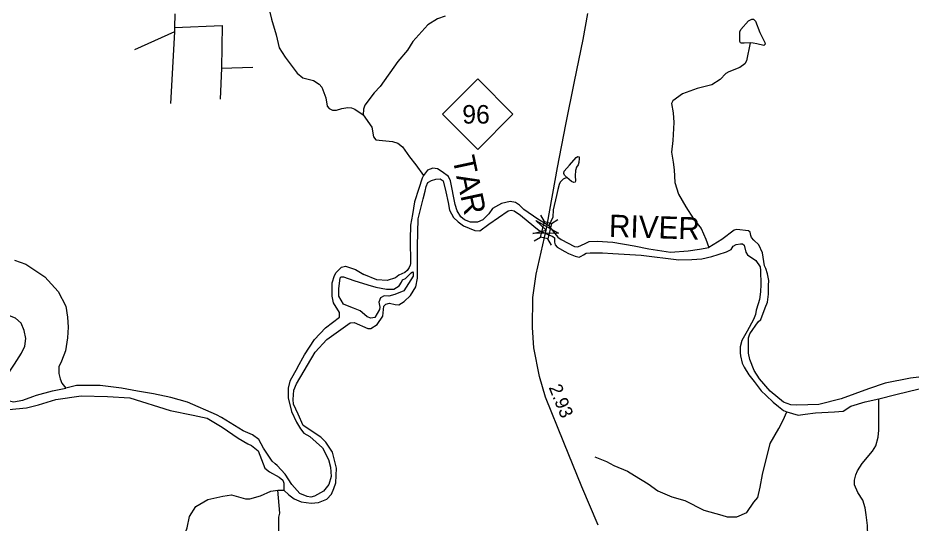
# Model space of a CAD drawing. Extents: x 2056842 to 2160602, y 826753 to 1016856.
# Drawn here: x 2118107 to 2126545, y 887294 to 892066 of the extents above; entities that cross this region are included whole.
import ezdxf

# ---------------------------------------------------------------- set-up
doc = ezdxf.new("R2010")
doc.units = 0
for name, color, linetype in [('Exist Hydrographic Creek Single Shore', 7, 'Continuous'), ('Exist Hydrographic Misc Water Feature', 7, 'Continuous'), ('Exist Hydrographic River Shore', 7, 'Continuous'), ('Exist Hydrographic River Shore Label', 7, 'Continuous'), ('Exist Road Non-System Type 51', 7, 'Continuous'), ('Exist Road Primary NC Attributed', 7, 'Continuous'), ('Exist Road Primary NC Service Mileage Hundredths English Label', 7, 'Continuous'), ('Exist Road Primary NC Shield CELL', 7, 'Continuous'), ('Exist Road Primary NC Shield Number Label', 7, 'Continuous'), ('Exist Road Primary NC Structure Standard Bridge CELL', 7, 'Continuous'), ('Exist Road Secondary Structure Standard Bridge Attributed CELL', 7, 'Continuous')]:
    doc.layers.add(name, color=color, linetype=linetype)

msp = doc.modelspace()

# ---------------------------------------------------------------- linework, layer by layer
at = {"layer": 'Exist Hydrographic Creek Single Shore'}
msp.add_lwpolyline([(2120719.6, 886590.3), (2120693.6, 886634.1), (2120671.1, 886722.2), (2120664.8, 886798.1), (2120640, 886946), (2120595.4, 887089.6), (2120579.3, 887117.8), (2120573.3, 887145.5), (2120572.8, 887233.8), (2120572.3, 887349.6), (2120580.3, 887389.8), (2120561.1, 887605.7)], dxfattribs=at)
at = {"layer": 'Exist Hydrographic Misc Water Feature'}
for points in [[(2120485.8, 892120.7), (2120502, 892054.8), (2120546.7, 891906.9), (2120575.2, 891783.1), (2120631.4, 891693.4), (2120746.3, 891543.9), (2120798.5, 891500.1), (2120900.4, 891474.6), (2120952.7, 891440.9), (2120976.7, 891410.9), (2121015.3, 891311.2), (2121029.4, 891231.2), (2121047.5, 891211.3), (2121079.7, 891195.4), (2121115.8, 891193.6), (2121167.4, 891209.9), (2121223.4, 891220.1), (2121259.5, 891216.2), (2121291.5, 891204.3), (2121367.8, 891150.7)], [(2122143.7, 892082), (2122071.7, 892055.7), (2121978, 891999.2), (2121836.7, 891842.7), (2121786.9, 891760.4), (2121695.4, 891654), (2121530.8, 891419.3), (2121473, 891359.2), (2121385.4, 891240.7), (2121371.5, 891204.7), (2121367.8, 891150.7)], [(2125025.5, 891829.3), (2124968.4, 891825.8), (2124943.4, 891825.8), (2124934.1, 891829.9), (2124927.9, 891843.5), (2124926.8, 891933.9), (2124936.2, 891956.7), (2125007.8, 892037.8), (2125041.1, 892054.4), (2125055.6, 892053.4), (2125074.3, 892033.7), (2125115.9, 891928.7), (2125163.6, 891834.1), (2125164.7, 891817.5), (2125153.3, 891806), (2125088.9, 891820.6), (2125053.5, 891827.9), (2125025.5, 891829.3)], [(2125025.5, 891829.3), (2124989.1, 891658.9), (2124975.6, 891632.9), (2124927.3, 891596.2), (2124823.5, 891557.7), (2124795.4, 891539.7), (2124739.8, 891484.9), (2124663, 891432.9), (2124524.8, 891398.6), (2124386.7, 891348.7), (2124294.2, 891281.2), (2124282.8, 891257.3), (2124297.4, 891170.2), (2124303.6, 891078.7), (2124294.2, 890908.3), (2124280.7, 890797.1), (2124297.4, 890703.1), (2124306.7, 890630.4), (2124311.9, 890510.8), (2124346.6, 890401.9), (2124417.3, 890280.2), (2124489.5, 890166.6), (2124562.1, 890076.9), (2124605.9, 889976.8), (2124634.9, 889896.8)], [(2121367.8, 891150.7), (2121450.2, 891035.1), (2121466.8, 890943.1), (2121488.7, 890915.3), (2121645, 890898), (2121697.1, 890884.1), (2121741, 890848.4), (2121806.5, 890754.1), (2121867.7, 890676.9), (2121937.4, 890575.7)], [(2123291.9, 890558.5), (2123269, 890579.2), (2123264.9, 890595.9), (2123268, 890617.7), (2123316.8, 890674.9), (2123380.2, 890746.6), (2123397.8, 890757), (2123408.2, 890752.8), (2123409.3, 890737.2), (2123406.1, 890699.8), (2123398.9, 890678), (2123385.4, 890656.2), (2123376, 890623.9), (2123369.8, 890573), (2123375, 890527.3), (2123372.9, 890514.8), (2123359.4, 890509.6), (2123336.6, 890520), (2123291.9, 890558.5)], [(2123291.9, 890558.5), (2123257.6, 890542.9), (2123230.6, 890513.8), (2123220.4, 890491), (2123208.8, 890445.8), (2123194.3, 890389.7), (2123163.4, 890252.7), (2123161.8, 890184.7), (2123123.6, 890100.5)], [(2118074.4, 889776.4), (2118182.5, 889739), (2118361.1, 889619.5), (2118486.8, 889481.3), (2118560.6, 889342), (2118576.8, 889238.7), (2118581.1, 889144.8), (2118577.2, 889042.9), (2118556.4, 888921.3), (2118520.1, 888822.8), (2118495.1, 888768.7), (2118495.1, 888706.4), (2118506.6, 888655.4), (2118523.2, 888615.9), (2118558.5, 888568.1)], [(2126099.1, 886994.1), (2126087, 887050.1), (2126100.8, 887110.2), (2126134.4, 887174.2), (2126134, 887270.3), (2126119.3, 887371.5), (2126111.2, 887438), (2126088.9, 887510), (2126040.7, 887583.7), (2126010.1, 887655.6), (2126010.1, 887699.7), (2126022, 887751.7), (2126037.6, 887787.7), (2126081.5, 887855.9), (2126181, 887972.3), (2126212.7, 888025.2), (2126233.5, 888106.3), (2126240.8, 888170.7), (2126240.8, 888297.5), (2126239.7, 888466.7)], [(2123557.5, 887918.8), (2123665.8, 887877.3), (2123738, 887837.6), (2123864.3, 887784.2), (2123932.1, 887744.5), (2124061.6, 887665.6), (2124150.9, 887600.1), (2124283.9, 887544), (2124408.5, 887506.6), (2124588.2, 887416.2), (2124757.7, 887370.2), (2124807.4, 887354.9), (2124898.8, 887354.9), (2124993.3, 887395.4), (2125059.8, 887492.1), (2125096.1, 887534.7), (2125120.4, 887633.8), (2125142, 887753.8), (2125214.5, 888045.8), (2125294.3, 888188.4), (2125337.1, 888265.5), (2125369.3, 888345.5)], [(2118758.5, 886082), (2118855.7, 886244.4), (2118945.3, 886360.7), (2119054.2, 886543.3), (2119229.3, 886767.9), (2119293, 886840.2), (2119354.8, 886896.5), (2119412.8, 886916.8), (2119587.7, 887091.5), (2119627.7, 887123.6), (2119679.6, 887179.9), (2119705.2, 887249.9), (2119728.8, 887358.1), (2119788.2, 887450.3), (2119900, 887516.8), (2120043.7, 887549.4), (2120123.7, 887561.8), (2120258, 887522.3), (2120297.8, 887522.5), (2120399.7, 887553), (2120495.5, 887597.4), (2120561.1, 887605.7), (2120619.5, 887606)]]:
    msp.add_lwpolyline(points, dxfattribs=at)
at = {"layer": 'Exist Hydrographic River Shore'}
msp.add_line((2125062.9, 888632.2), (2125128.3, 888544.9), dxfattribs=at)
for points in [[(2123123.6, 890100.5), (2123018.7, 890164.1), (2122887.8, 890256.6), (2122845.2, 890298.2), (2122807.9, 890321.1), (2122755.9, 890330.4), (2122675.9, 890313.8), (2122589.7, 890265), (2122554.4, 890214), (2122500.4, 890160), (2122448.5, 890137.1), (2122382, 890136.1), (2122324.8, 890158.9), (2122292.7, 890187), (2122255.3, 890244.2), (2122238.6, 890304.4), (2122192.9, 890527.1), (2122174.2, 890567.6), (2122116.1, 890613.1), (2122071.4, 890639.1), (2122027.8, 890646.4), (2121975.8, 890627.7), (2121937.4, 890575.7)], [(2121937.4, 890575.7), (2121926, 890550.8), (2121895.9, 890455.1), (2121853.3, 890329.4), (2121833.5, 890208.8), (2121814.8, 890107), (2121812.8, 889972.5), (2121815.9, 889746.6), (2121813.9, 889730.9), (2121802.4, 889708.3), (2121783.9, 889678.7), (2121761.9, 889660.5), (2121704.7, 889637.4), (2121674.6, 889611.4), (2121594.6, 889584.4), (2121499.1, 889591.7), (2121376.3, 889640.8)], [(2121936.4, 890357.5), (2121955.1, 890429.2), (2121962.3, 890472.8), (2121979, 890512.3), (2122015.3, 890531.2), (2122055.8, 890542.7), (2122096.3, 890546.8), (2122123.3, 890527.1), (2122150.3, 890422.1), (2122170.1, 890322.1), (2122184.6, 890249.4), (2122221, 890179.7), (2122265.6, 890138.2), (2122316.5, 890102.8), (2122423.5, 890057.1), (2122472.3, 890054), (2122554.4, 890117.4), (2122737.2, 890243.1), (2122766.3, 890250.4), (2122795.4, 890243.1), (2122853.6, 890203.6), (2122982.4, 890098.7)], [(2121554.1, 889249.7), (2121562.4, 889342.2), (2121582.2, 889363), (2121617.5, 889372.4), (2121672.5, 889359.9), (2121705.8, 889356.8), (2121755.6, 889385.9), (2121815.9, 889445.1), (2121866.8, 889525.1), (2121883.4, 889608.3), (2121882.4, 889909.1), (2121889.6, 890169.3), (2121936.4, 890357.5)], [(2122982.4, 890098.7), (2123032.2, 890059.2), (2123108, 890022.6)], [(2123123.6, 890100.5), (2123178.7, 890030.9), (2123207.8, 889993.5)], [(2125159.5, 889725.3), (2125140.8, 889846.9), (2125106.5, 889921.8), (2125058.7, 889967.5), (2125035.9, 889992.4), (2125032.1, 890010.7), (2125025.8, 890042.7), (2125009.7, 890054.8), (2124897.8, 890068.3), (2124874, 890060.2), (2124757.5, 889971.7), (2124634.9, 889896.8)], [(2123108, 890022.6), (2123161, 889999.7), (2123175.6, 889987.2), (2123176.6, 889947.8), (2123183.9, 889922.8), (2123202.6, 889898.9), (2123272.2, 889860.5)], [(2123207.8, 889993.5), (2123238.9, 889972.7), (2123364.6, 889906.2), (2123396.8, 889905.1), (2123464.3, 889935.3), (2123502.7, 889953)], [(2123502.7, 889953), (2123579.6, 889957.1), (2123728.1, 889946.7), (2123928.6, 889914.5), (2124067.8, 889885.4), (2124271.4, 889852.1), (2124437.6, 889865.6), (2124545.6, 889881.2), (2124634.9, 889896.8)], [(2123514.2, 889848), (2123628.4, 889846.9), (2123727.1, 889841.7), (2123996.1, 889826.2), (2124349.3, 889779.4), (2124471.9, 889783.5), (2124566.4, 889790.8), (2124661.9, 889811.6), (2124722.2, 889830.3), (2124802.2, 889856.3), (2124845.8, 889877.1), (2124862.4, 889908.3), (2124891.5, 889927), (2124934.1, 889932.2), (2124951.7, 889932.2), (2124967.3, 889919.7), (2124982.9, 889852.1), (2124998.5, 889827.2), (2125079.2, 889773.2), (2125119.4, 889713.4)], [(2123272.2, 889860.5), (2123307.5, 889841.7), (2123370.8, 889816.8), (2123410.3, 889807.4), (2123429, 889814.7), (2123450.8, 889829.3), (2123473.7, 889842.8), (2123514.2, 889848)], [(2120747, 888765.2), (2120815.6, 888882.4), (2120908.9, 889028.8), (2121011.9, 889137.3), (2121145.9, 889239.7), (2121145.8, 889283.7), (2121087.3, 889373.5), (2121075.2, 889437.4), (2121075.3, 889564), (2121097.1, 889631.6), (2121113.7, 889660.7), (2121163.9, 889711.8), (2121201.8, 889719.9), (2121295.9, 889688.4), (2121376.3, 889640.8)], [(2125189.6, 889380.5), (2125199, 889456.4), (2125198.2, 889539.7), (2125201, 889584.2), (2125188.6, 889647.6), (2125173, 889697.5), (2125159.5, 889725.3)], [(2121740.1, 889592.1), (2121768.1, 889605.6), (2121821.1, 889656.5), (2121835.6, 889666.9), (2121841.8, 889657.5), (2121840.8, 889625.3), (2121753.6, 889487.1), (2121669.2, 889452.3), (2121611.2, 889438), (2121565.6, 889441), (2121531.3, 889423.3), (2121516.7, 889379.6), (2121527.7, 889333.7), (2121523.8, 889311.6), (2121479.3, 889235.2), (2121442.2, 889231.3), (2121406.6, 889242.4), (2121382.7, 889265.3)], [(2125119.4, 889713.4), (2125123.1, 889680.8), (2125126.2, 889547.8), (2125123.1, 889477.1), (2125113.8, 889407.5)], [(2117989.2, 888665.9), (2118074.5, 888797), (2118139.9, 888897.8), (2118173.9, 888965), (2118183.3, 889038.9), (2118167.1, 889112.7), (2118137.8, 889181.5), (2118085.9, 889228.3), (2117956.3, 889279.8), (2117908.2, 889317.6), (2117835.6, 889381.1), (2117768, 889454.5), (2117692.2, 889518.9), (2117599.8, 889579.2), (2117518.7, 889592.7), (2117410.7, 889555.3), (2117273.6, 889470.8), (2117061.7, 889323.5), (2116940.2, 889291.3), (2116802, 889253.9), (2116713.7, 889236.2), (2116656.7, 889232.3)], [(2121139.7, 889505.4), (2121151.1, 889609.7), (2121159.4, 889621.2), (2121183.3, 889621.2), (2121282, 889585.8), (2121413.9, 889545.3), (2121488.7, 889521.4), (2121590.5, 889502.7), (2121659, 889504.8), (2121707.9, 889534.9), (2121729.7, 889571.3), (2121740.1, 889592.1)], [(2121382.7, 889265.3), (2121339.1, 889300.6), (2121277.8, 889325.6), (2121220.7, 889345.3), (2121183.3, 889360.9), (2121160.5, 889398.3), (2121139.3, 889437.9), (2121137.6, 889474.2), (2121139.7, 889505.4)], [(2125113.8, 889407.5), (2125100.3, 889365.9), (2125081.6, 889305.2), (2125075.4, 889264.7), (2125055.6, 889216.9), (2124995.4, 889107.8), (2124945.5, 889019.4), (2124928.7, 888958.7), (2124929.9, 888902)], [(2125008.9, 888899.9), (2125007.8, 888965.4), (2125009.9, 889043.3), (2125020.3, 889082.8), (2125100.3, 889194), (2125124.2, 889216.9), (2125164.7, 889326.4), (2125189.6, 889380.5)], [(2121091.1, 887622.1), (2121109, 887676.1), (2121116.8, 887813.6), (2121079.4, 887963.3), (2121016.1, 888057.8), (2120967.3, 888105.4), (2120802.6, 888214.7), (2120755.4, 888323.5), (2120709.7, 888419.1), (2120707.7, 888460.2), (2120713.8, 888549), (2120739.8, 888610.3), (2120916.4, 888909.7), (2121025.4, 889028.1), (2121158.4, 889124), (2121246.7, 889185.3), (2121284.1, 889189.4), (2121412.9, 889131.2), (2121439.9, 889133.3), (2121500.1, 889168.7), (2121554.1, 889249.7)], [(2124929.9, 888902), (2124932, 888875), (2124947.6, 888806.4), (2124968.4, 888766.9), (2125012, 888695.6), (2125062.9, 888632.2)], [(2125112.7, 888657.1), (2125062.9, 888734.7), (2125020.3, 888838.6), (2125008.9, 888899.9)], [(2127476.9, 888858.5), (2127399, 888763), (2127338.8, 888719), (2127265.9, 888693.9), (2127100.2, 888685.1), (2126778.7, 888690.1), (2126537.9, 888663.2), (2126301, 888615.3), (2126142.2, 888563.8), (2125885.5, 888469.2), (2125673.7, 888415.2), (2125465.9, 888408.9), (2125407.7, 888410.8), (2125340.2, 888437.8)], [(2120747, 888765.2), (2120676.4, 888635.3), (2120659.8, 888567.7), (2120660.8, 888476.3), (2120691, 888348.4), (2120738.7, 888247.6), (2120777.2, 888183.2), (2120809.4, 888142.6)], [(2125212.5, 888539.7), (2125112.7, 888657.1)], [(2117953.4, 888563.1), (2117955, 888530.9), (2117971.6, 888507), (2117997.6, 888473.8), (2118026.7, 888448.8), (2118067.2, 888438.4), (2118153.4, 888456.1), (2118249, 888491.4)], [(2118249, 888491.4), (2118282.2, 888503.9), (2118432.8, 888544.2), (2118558.5, 888568.1)], [(2119983.6, 888316.4), (2119709.4, 888436.6), (2119552.5, 888479.2), (2119389.5, 888516.6), (2119236.8, 888541.5), (2119086.2, 888567.5), (2118884.6, 888593.1), (2118659.2, 888593.1), (2118558.5, 888568.1)], [(2125128.3, 888544.9), (2125176.1, 888499.1), (2125242.6, 888437.8)], [(2125340.2, 888437.8), (2125212.5, 888539.7)], [(2126239.7, 888466.7), (2126401.8, 888510.4), (2126621, 888562.3), (2126783, 888590.4), (2126955.4, 888591.4), (2127132, 888585.2), (2127272.2, 888588.4)], [(2118022.5, 888367.8), (2118188.7, 888384.4), (2118300.9, 888410.4), (2118467.1, 888463.2), (2118703.9, 888496.4), (2118952.2, 888490.6), (2119165.1, 888476.1), (2119544.2, 888358.6), (2119762.4, 888313.9), (2119896.3, 888284.2), (2120037.6, 888200), (2120189.3, 888097.1), (2120278.6, 888043.1), (2120312.9, 888028.5), (2120377.3, 887975.9), (2120438.5, 887813.1), (2120484.8, 887777.3), (2120576.7, 887729.4), (2120611, 887701.4), (2120619.3, 887671.9), (2120619.5, 887606)], [(2125369.3, 888345.5), (2125479.4, 888313.3), (2125542.8, 888322.7), (2125640.4, 888336.2), (2125821.1, 888346.6), (2125904.2, 888352.8), (2125974.9, 888399.2), (2126110.9, 888439.7), (2126239.7, 888466.7)], [(2125242.6, 888437.8), (2125293.5, 888396.3), (2125339.2, 888359.1), (2125369.3, 888345.5)], [(2120557, 887838.7), (2120536.2, 887854.3), (2120508.1, 887878.2), (2120427.6, 888000.9), (2120383.1, 888084.5), (2120322.9, 888126.5), (2120233.9, 888164.7), (2120112.4, 888241.6), (2120029.3, 888290.4), (2119983.6, 888316.4)], [(2120809.4, 888142.6), (2120865.5, 888113.5), (2120983.9, 888003.8), (2121042, 887894.7)], [(2121042, 887894.7), (2121058.7, 887824), (2121064.9, 887734.6), (2121045.2, 887659.8), (2120995.3, 887597.4), (2120909.4, 887549), (2120873.5, 887540.9), (2120839.4, 887544.9)], [(2120632.5, 887755.9), (2120557, 887838.7)], [(2120839.4, 887544.9), (2120769.5, 887574.5), (2120696.2, 887657.7), (2120632.5, 887755.9)], [(2120619.5, 887606), (2120665.7, 887560.2), (2120715.7, 887524.4), (2120781.9, 887494.6), (2120877.9, 887483.2), (2120947.5, 887489.3), (2121025.4, 887520.5), (2121070.1, 887568.3), (2121091.1, 887622.1)]]:
    msp.add_lwpolyline(points, dxfattribs=at)
at = {"layer": 'Exist Road Non-System Type 51'}
for p, q in [((2119588.1, 892104.6), (2119585.2, 891976.4)), ((2119585.2, 891934.7), (2119209.8, 891764.8)), ((2119585.2, 891934.7), (2119549.4, 891258)), ((2119585.2, 891976.4), (2119585.2, 891934.7)), ((2120032, 891591.9), (2120017.1, 891296.7)), ((2120032, 891591.9), (2120327, 891600.8))]:
    msp.add_line(p, q, dxfattribs=at)
msp.add_lwpolyline([(2119585.2, 891976.4), (2120038, 891994.3), (2120032, 891591.9)], dxfattribs=at)
at = {"layer": 'Exist Road Primary NC Attributed'}
for points in [[(2123096, 890061.8), (2123109.5, 890128), (2123204.3, 890651.8), (2123282.7, 891059.2), (2123365.9, 891465.6), (2123446.1, 891860.6), (2123489.8, 892107.8)], [(2123588.6, 887274.4), (2123434.3, 887637.1), (2123265.6, 888055.9), (2123090.3, 888482.3), (2123034.3, 888678.1), (2122980.6, 888949.5), (2122967.3, 889140.6), (2122970.6, 889424.4), (2123002.9, 889644), (2123096, 890061.8)]]:
    msp.add_lwpolyline(points, dxfattribs=at)
at = {"layer": 'Exist Road Primary NC Shield CELL'}
msp.add_lwpolyline([(2122117.8, 891157.2), (2122450.8, 891490.2), (2122783.8, 891157.2), (2122450.8, 890824.2)], close=True, dxfattribs=at)
at = {"layer": 'Exist Road Primary NC Structure Standard Bridge CELL'}
for p, q in [((2123080.8, 890142.1), (2123045.6, 890201.4)), ((2123147.7, 890125.2), (2123207, 890160.5)), ((2122984.1, 889960.5), (2123043.4, 889995.8)), ((2123147.1, 889919.1), (2123111.8, 889978.4))]:
    msp.add_line(p, q, dxfattribs=at)
msp.add_lwpolyline([(2123043.4, 889995.8), (2123080.5, 890142.2), (2123148.9, 890124.9), (2123111.8, 889978.4)], close=True, dxfattribs=at)
at = {"layer": 'Exist Road Secondary Structure Standard Bridge Attributed CELL'}
msp.add_lwpolyline([(2123001.3, 890150.7), (2123214.3, 890032), (2122970.5, 890028.3), (2123096, 890061.8)], close=True, dxfattribs=at)

# ---------------------------------------------------------------- texts
at = {"layer": 'Exist Hydrographic River Shore Label'}
for s, rotation, p in [('TAR', 282.08374, (2122210.8, 890740)), ('RIVER', 358.12441, (2123687.9, 889999))]:
    msp.add_text(s, height=210, rotation=rotation, dxfattribs=at).set_placement(p)
at = {"layer": 'Exist Road Primary NC Service Mileage Hundredths English Label'}
msp.add_text('2.93', height=125, rotation=292.34714, dxfattribs=at).set_placement((2123119.4, 888576))
at = {"layer": 'Exist Road Primary NC Shield Number Label'}
msp.add_text('96', height=175, dxfattribs=at).set_placement((2122304.9, 891067.5))

doc.saveas('drawing.dxf')
